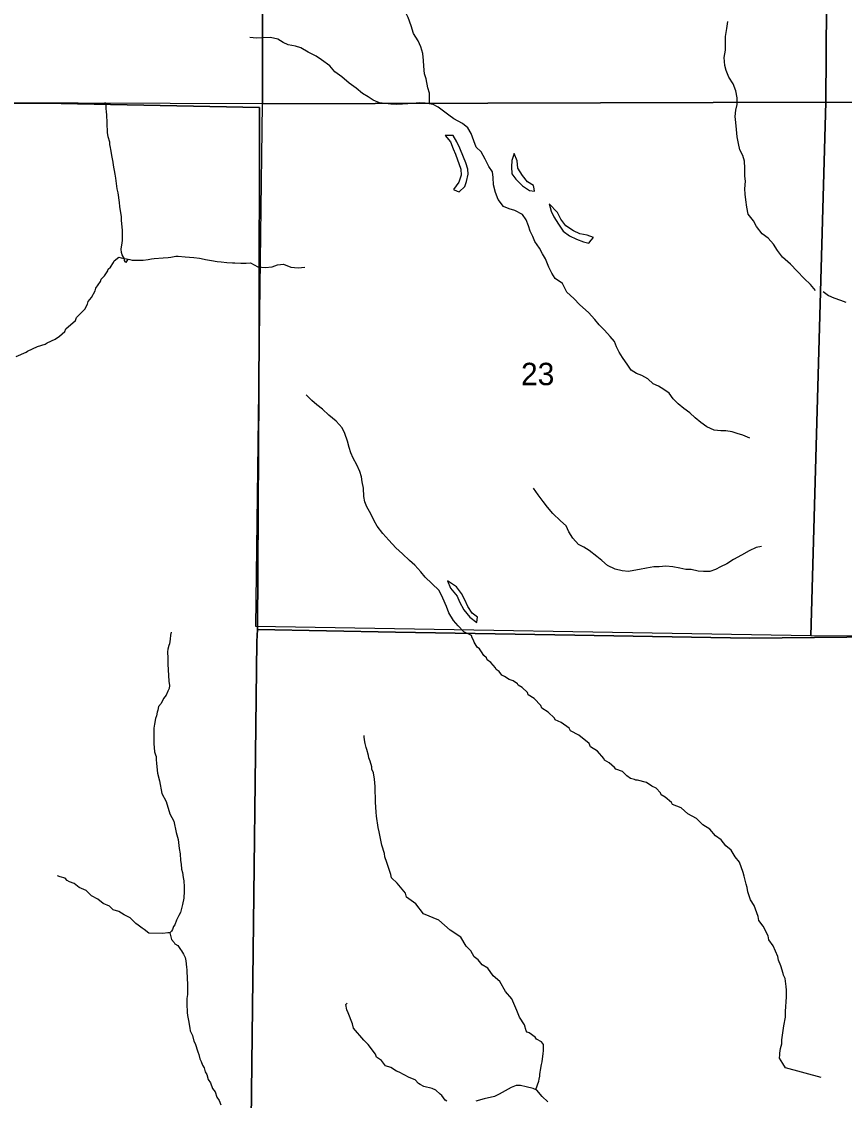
# Model space of a CAD drawing. Extents: x -10 to 158, y 8 to 33.
# Drawn here: x -6.102 to -4.565, y 18.808 to 20.825 of the extents above; entities that cross this region are included whole.
import ezdxf

# ---------------------------------------------------------------- set-up
doc = ezdxf.new("R2010")
doc.units = 0
for name, color, linetype in [('GM_X_Corporation', 7, 'Continuous'), ('GM_X_Minor_Lake', 7, 'Continuous'), ('GM_X_Minor_River', 7, 'Continuous'), ('GM_X_Section_Text', 7, 'Continuous')]:
    doc.layers.add(name, color=color, linetype=linetype)

msp = doc.modelspace()

# ---------------------------------------------------------------- linework, layer by layer
at = {"layer": 'GM_X_Corporation'}
for points in [[(-6.5893, 20.6717), (-6.0595, 20.6729), (-5.6577, 20.6646), (-5.6585, 20.2456), (-5.6615, 19.6886), (-5.4035, 19.6838), (-5.0683, 19.6778), (-4.7415, 19.6726), (-4.3178, 19.6768), (-3.8866, 19.6713), (-3.6094, 19.6717), (-3.6048, 19.1662), (-3.4794, 19.161), (-2.9914, 19.1544), (-2.9914, 22.8183), (-9.7914, 22.8183)], [(-6.5893, 20.6717), (-6.0595, 20.6729), (-5.6577, 20.6646), (-5.6585, 20.2456), (-5.6615, 19.6886), (-5.4035, 19.6838), (-5.0683, 19.6778), (-4.7415, 19.6726), (-4.3178, 19.6768), (-3.8866, 19.6713), (-3.6094, 19.6717), (-3.5966, 20.453), (-3.5964, 20.4615), (-3.5852, 21.1498), (-3.5851, 21.1507), (-3.5803, 22.8183), (-9.7914, 22.8183)], [(-2.9914, 16.0183), (-2.9914, 19.1544), (-3.4794, 19.161), (-3.6048, 19.1662), (-3.6094, 19.6717), (-3.8866, 19.6713), (-4.3178, 19.6768), (-4.7415, 19.6726), (-5.0683, 19.6778), (-5.4035, 19.6838), (-5.6615, 19.6886), (-5.6585, 20.2456), (-5.6577, 20.6646), (-6.0595, 20.6729), (-6.5893, 20.6717)], [(-5.6789, 18.2975), (-5.6625, 19.6663), (-5.6615, 19.6886), (-5.6585, 20.2456), (-5.6577, 20.6646), (-6.0595, 20.6729), (-6.5893, 20.6717)], [(-3.613, 18.695), (-3.6159, 19.0246), (-3.6048, 19.1662), (-3.6094, 19.6717), (-3.8866, 19.6713), (-4.3178, 19.6768), (-4.7415, 19.6726), (-5.0683, 19.6778), (-5.4035, 19.6838), (-5.6615, 19.6886), (-5.6625, 19.6663), (-5.6789, 18.2975)]]:
    msp.add_lwpolyline(points, dxfattribs=at)
for points in [[(-6.6779, 21.6901), (-5.6534, 21.6805), (-5.6522, 20.6713), (-6.6871, 20.6751)], [(-4.5923, 21.6703), (-4.5996, 20.6749), (-5.6522, 20.6713), (-5.6534, 21.6805)], [(-3.5861, 21.6664), (-3.5893, 21.101), (-3.5927, 20.6663), (-4.5996, 20.6749), (-4.5923, 21.6703)], [(-5.6522, 20.6713), (-4.5996, 20.6749), (-4.6276, 19.6769), (-5.6649, 19.6943)], [(-3.5927, 20.6663), (-3.5967, 20.1095), (-3.6012, 19.6737), (-4.6276, 19.6769), (-4.5996, 20.6749)]]:
    msp.add_lwpolyline(points, close=True, dxfattribs=at)
at = {"layer": 'GM_X_Minor_Lake'}
for points in [[(-5.3108, 20.6127), (-5.3008, 20.6007), (-5.2957, 20.5875), (-5.2914, 20.5777), (-5.2816, 20.5493), (-5.2811, 20.5383), (-5.2855, 20.5254), (-5.2952, 20.5112), (-5.2885, 20.5083)], [(-5.2885, 20.5083), (-5.2849, 20.5068), (-5.274, 20.5168), (-5.2707, 20.5263), (-5.2675, 20.54), (-5.2683, 20.5495), (-5.2723, 20.5612), (-5.2766, 20.5721), (-5.2832, 20.5888), (-5.289, 20.6005), (-5.296, 20.6125), (-5.3108, 20.6127)], [(-5.1815, 20.5789), (-5.1863, 20.5659), (-5.1869, 20.5538), (-5.186, 20.5405), (-5.1787, 20.5307), (-5.166, 20.518), (-5.1534, 20.5094), (-5.1439, 20.508), (-5.1446, 20.5128)], [(-5.1446, 20.5128), (-5.1455, 20.5189), (-5.1566, 20.526), (-5.1662, 20.5377), (-5.1751, 20.5512), (-5.176, 20.5653), (-5.1815, 20.5789)], [(-5.1167, 20.4847), (-5.1124, 20.4708), (-5.1077, 20.4602), (-5.0989, 20.4466), (-5.09, 20.4338), (-5.0785, 20.4245), (-5.0656, 20.4185), (-5.0522, 20.4134), (-5.0423, 20.4108), (-5.0377, 20.4166)], [(-5.0377, 20.4166), (-5.0337, 20.4215), (-5.0456, 20.4263), (-5.0592, 20.4288), (-5.0707, 20.4344), (-5.0852, 20.4434), (-5.0948, 20.4561), (-5.101, 20.4686), (-5.1167, 20.4847)], [(-5.3066, 19.7793), (-5.3008, 19.7661), (-5.2884, 19.7507), (-5.2842, 19.7405), (-5.2756, 19.7251), (-5.2645, 19.7115), (-5.2515, 19.7018), (-5.2507, 19.7075)], [(-5.2507, 19.7075), (-5.2501, 19.7117), (-5.26, 19.7192), (-5.2681, 19.7316), (-5.274, 19.744), (-5.2802, 19.7561), (-5.2898, 19.7685), (-5.3066, 19.7793)]]:
    msp.add_lwpolyline(points, dxfattribs=at)
at = {"layer": 'GM_X_Minor_River'}
for points in [[(-5.3399, 20.6716), (-5.3401, 20.6913), (-5.3429, 20.7015), (-5.3461, 20.7182), (-5.3496, 20.728), (-5.3509, 20.742), (-5.351, 20.7527), (-5.3523, 20.7659), (-5.3562, 20.7784), (-5.3613, 20.7893), (-5.3698, 20.8033), (-5.3745, 20.8176), (-5.38, 20.8328), (-5.3877, 20.8479), (-5.3947, 20.8611), (-5.4047, 20.8708), (-5.4143, 20.8806), (-5.4273, 20.8929)], [(-4.6186, 20.3223), (-4.6279, 20.3338), (-4.6398, 20.345), (-4.6528, 20.3589), (-4.6655, 20.3717), (-4.68, 20.3848), (-4.6896, 20.3976), (-4.697, 20.4093), (-4.7073, 20.4206), (-4.7184, 20.4288), (-4.7288, 20.4423), (-4.7342, 20.4529), (-4.7446, 20.4653), (-4.747, 20.4785), (-4.7491, 20.4922), (-4.75, 20.5024), (-4.7505, 20.5126), (-4.7495, 20.5267), (-4.7504, 20.5365), (-4.7505, 20.5513), (-4.7514, 20.5646), (-4.7546, 20.5752), (-4.76, 20.5858), (-4.7624, 20.5975), (-4.7648, 20.6096), (-4.7661, 20.6236), (-4.7678, 20.6369), (-4.7687, 20.6482), (-4.7673, 20.6596), (-4.7651, 20.6703), (-4.7649, 20.6828), (-4.7673, 20.6957), (-4.7728, 20.7089), (-4.7805, 20.7213), (-4.7856, 20.7338), (-4.788, 20.7436), (-4.7893, 20.758), (-4.7868, 20.7721), (-4.7871, 20.7975), (-4.7846, 20.8123), (-4.7825, 20.8256)], [(-4.7415, 20.0461), (-4.7543, 20.0517), (-4.765, 20.055), (-4.7745, 20.0583), (-4.7863, 20.0604), (-4.7957, 20.0603), (-4.8079, 20.0613), (-4.8216, 20.0673), (-4.8331, 20.0755), (-4.8438, 20.0845), (-4.8534, 20.0935), (-4.8648, 20.1021), (-4.8752, 20.1107), (-4.8847, 20.1197), (-4.8924, 20.1306), (-4.902, 20.1377), (-4.9119, 20.1437), (-4.9222, 20.1481), (-4.9318, 20.1571), (-4.9432, 20.1638), (-4.9531, 20.1675), (-4.9631, 20.1735), (-4.9696, 20.1832), (-4.9796, 20.1972), (-4.9858, 20.207), (-4.9905, 20.2172), (-4.994, 20.227), (-5.0025, 20.2368), (-5.0132, 20.2484), (-5.0232, 20.2582), (-5.0312, 20.2683), (-5.0428, 20.2815), (-5.0588, 20.2957), (-5.0704, 20.3073), (-5.0834, 20.3197), (-5.0915, 20.3359), (-5.1049, 20.3449), (-5.1111, 20.3547), (-5.1173, 20.3664), (-5.1231, 20.3815), (-5.1286, 20.3913), (-5.1347, 20.4015), (-5.1432, 20.4139), (-5.1471, 20.4237), (-5.1522, 20.4335), (-5.1553, 20.4437), (-5.1592, 20.4547), (-5.1665, 20.4645), (-5.1807, 20.4723), (-5.1909, 20.4752), (-5.2016, 20.4796), (-5.212, 20.4928), (-5.217, 20.506), (-5.2206, 20.5204), (-5.2208, 20.5341), (-5.2224, 20.5443), (-5.2294, 20.5544), (-5.2359, 20.568), (-5.2433, 20.5816), (-5.2529, 20.5906), (-5.2572, 20.6023), (-5.2619, 20.6163), (-5.2681, 20.6265), (-5.2784, 20.6351), (-5.2944, 20.6433), (-5.304, 20.6507), (-5.3139, 20.6582), (-5.3239, 20.6653), (-5.3334, 20.6705), (-5.3482, 20.673), (-5.3592, 20.6733), (-5.3706, 20.672), (-5.3804, 20.6715), (-5.3907, 20.671), (-5.4009, 20.6702), (-5.4126, 20.6708), (-5.4229, 20.6722), (-5.4335, 20.6732), (-5.4453, 20.6784), (-5.4549, 20.6844), (-5.4652, 20.6911), (-5.4774, 20.7008), (-5.4904, 20.7105), (-5.5038, 20.7222), (-5.5172, 20.7315), (-5.5264, 20.7428), (-5.5417, 20.7536), (-5.552, 20.7607), (-5.5669, 20.7685), (-5.5803, 20.7763), (-5.5902, 20.7796), (-5.6042, 20.7821), (-5.6137, 20.7862), (-5.6233, 20.7926), (-5.6373, 20.7954), (-5.6536, 20.7949), (-5.6635, 20.7944), (-5.676, 20.7954)], [(-5.904, 20.381), (-5.9074, 20.3748), (-5.9098, 20.3789), (-5.9102, 20.3816), (-5.9145, 20.3891), (-5.9154, 20.3933), (-5.9162, 20.4001), (-5.9142, 20.4115), (-5.9139, 20.4161), (-5.9137, 20.4294), (-5.9138, 20.4355), (-5.9156, 20.4537), (-5.9158, 20.4605), (-5.9191, 20.4798), (-5.9196, 20.4874), (-5.9219, 20.5052), (-5.9235, 20.5124), (-5.9261, 20.5325), (-5.9278, 20.5401), (-5.9307, 20.5571), (-5.9312, 20.5625), (-5.9337, 20.575), (-5.9345, 20.5795), (-5.9354, 20.5863), (-5.9362, 20.5897), (-5.9375, 20.5954), (-5.9375, 20.6), (-5.9404, 20.6098), (-5.9416, 20.6178), (-5.9417, 20.6212), (-5.9423, 20.6322), (-5.9427, 20.6356), (-5.943, 20.6515), (-5.9435, 20.6561), (-5.9443, 20.6633), (-5.9444, 20.6686), (-5.9464, 20.6739)], [(-6.1128, 20.1991), (-6.094, 20.207), (-6.0914, 20.2093), (-6.0725, 20.2179), (-6.0585, 20.222), (-6.0544, 20.2247), (-6.0397, 20.2317), (-6.0315, 20.2372), (-6.0214, 20.2461), (-6.0196, 20.2507), (-6.0016, 20.2662), (-5.9998, 20.2719), (-5.9845, 20.2877), (-5.979, 20.2969), (-5.9779, 20.3019), (-5.972, 20.3096), (-5.9646, 20.3222), (-5.9636, 20.3272), (-5.9547, 20.3391), (-5.9536, 20.3437), (-5.9476, 20.3502), (-5.9413, 20.3594), (-5.9406, 20.3625), (-5.9365, 20.3663), (-5.9306, 20.3748), (-5.9295, 20.3782), (-5.9209, 20.3848), (-5.9163, 20.3838), (-5.9003, 20.3802), (-5.8958, 20.3791), (-5.8753, 20.3795), (-5.8658, 20.3804), (-5.8594, 20.382), (-5.8544, 20.3825), (-5.8378, 20.3839), (-5.8287, 20.3844), (-5.8237, 20.3848), (-5.8173, 20.3861), (-5.8143, 20.3865), (-5.8097, 20.3866), (-5.7968, 20.3856), (-5.7808, 20.3844), (-5.7702, 20.383), (-5.7671, 20.3823), (-5.7587, 20.3805), (-5.7477, 20.3788), (-5.7367, 20.3767), (-5.7294, 20.3761), (-5.7188, 20.3751), (-5.7081, 20.3745), (-5.7036, 20.3742), (-5.6926, 20.3736), (-5.6857, 20.3737), (-5.6827, 20.3738), (-5.6747, 20.3743), (-5.6607, 20.3665)], [(-5.6607, 20.3665), (-5.6469, 20.3655), (-5.634, 20.3668), (-5.6242, 20.3707), (-5.6128, 20.3716), (-5.5991, 20.3664), (-5.5858, 20.3651), (-5.5729, 20.3663)], [(-4.6045, 20.3205), (-4.5943, 20.3132), (-4.5844, 20.3091), (-4.5718, 20.3047), (-4.5622, 20.3007)], [(-5.2759, 19.6841), (-5.2863, 19.6954), (-5.2951, 19.7055), (-5.3036, 19.7198), (-5.3083, 19.7319), (-5.3149, 19.747), (-5.3219, 19.7617), (-5.3357, 19.7745), (-5.348, 19.7865), (-5.3561, 19.7966), (-5.3676, 19.8086), (-5.3775, 19.8176), (-5.3906, 19.83), (-5.4028, 19.8416), (-5.4159, 19.8559), (-5.4274, 19.8683), (-5.4378, 19.8819), (-5.4432, 19.892), (-5.4498, 19.9049), (-5.4571, 19.9177), (-5.461, 19.9275), (-5.4627, 19.9373), (-5.4632, 19.9529), (-5.4656, 19.9646), (-5.4669, 19.9741), (-5.47, 19.9839), (-5.4759, 19.9968), (-5.4824, 20.0088), (-5.4871, 20.019), (-5.4903, 20.0288), (-5.493, 20.041), (-5.4985, 20.0553), (-5.5032, 20.0659), (-5.5143, 20.0779), (-5.5281, 20.0895), (-5.5403, 20.1004), (-5.5507, 20.109), (-5.5602, 20.1169), (-5.5706, 20.1274)], [(-4.7198, 19.8436), (-4.7296, 19.8418), (-4.7428, 19.836), (-4.7567, 19.8278), (-4.7721, 19.8193), (-4.7846, 19.8116), (-4.7959, 19.8058), (-4.8057, 19.8011), (-4.8162, 19.7968), (-4.828, 19.7971), (-4.8379, 19.7977), (-4.8512, 19.8006), (-4.861, 19.8009), (-4.872, 19.8031), (-4.8853, 19.8056), (-4.8986, 19.8069), (-4.9111, 19.8057), (-4.9206, 19.8056), (-4.9346, 19.8035), (-4.9475, 19.8007), (-4.958, 19.7991), (-4.9679, 19.7971), (-4.9797, 19.7985), (-4.9933, 19.8017), (-5.0074, 19.8084), (-5.0178, 19.8174), (-5.0273, 19.8253), (-5.0415, 19.8365), (-5.0514, 19.8428), (-5.0613, 19.8477), (-5.0721, 19.8597), (-5.0794, 19.8714), (-5.0849, 19.8823), (-5.0952, 19.8921), (-5.1094, 19.9056), (-5.1194, 19.9176), (-5.1278, 19.9281), (-5.1371, 19.9405), (-5.1456, 19.9526)], [(-5.8226, 19.6835), (-5.8244, 19.6778), (-5.825, 19.6706), (-5.826, 19.6618), (-5.8275, 19.6584), (-5.8289, 19.6519), (-5.8295, 19.6466), (-5.8293, 19.6348), (-5.8288, 19.6238), (-5.828, 19.6025), (-5.8271, 19.5919), (-5.8258, 19.584), (-5.8265, 19.5782), (-5.8294, 19.5733), (-5.8323, 19.566), (-5.8375, 19.5598), (-5.8415, 19.5503), (-5.8464, 19.5449), (-5.8478, 19.5376), (-5.8492, 19.5338), (-5.8503, 19.5273), (-5.8521, 19.5224), (-5.8538, 19.5113), (-5.8552, 19.5041), (-5.8553, 19.4912), (-5.855, 19.4752), (-5.854, 19.46), (-5.8524, 19.454), (-5.8512, 19.451), (-5.8511, 19.4453), (-5.8502, 19.4381), (-5.8484, 19.4199), (-5.8447, 19.4059), (-5.8401, 19.382), (-5.8323, 19.3669), (-5.8251, 19.3439), (-5.8176, 19.3303), (-5.8134, 19.3087), (-5.8098, 19.2962), (-5.808, 19.2788), (-5.8059, 19.2689), (-5.8053, 19.2568), (-5.8044, 19.25), (-5.8035, 19.2405), (-5.8019, 19.234), (-5.8006, 19.2249), (-5.799, 19.2189), (-5.7984, 19.2075), (-5.7986, 19.1995), (-5.7992, 19.1862), (-5.8016, 19.1744), (-5.8052, 19.1595), (-5.8085, 19.1538), (-5.8096, 19.1511), (-5.8129, 19.145), (-5.8161, 19.1362), (-5.8184, 19.1331), (-5.8205, 19.1278), (-5.822, 19.1247), (-5.8254, 19.1216), (-5.8288, 19.1215), (-5.8383, 19.1203), (-5.8648, 19.121), (-5.8733, 19.1277), (-5.8768, 19.1299), (-5.8848, 19.1359), (-5.8887, 19.1388), (-5.8995, 19.1497), (-5.9106, 19.1552), (-5.9206, 19.1611), (-5.9313, 19.1644), (-5.9382, 19.1715), (-5.9501, 19.1762), (-5.9601, 19.1844), (-5.9716, 19.1903), (-5.982, 19.2008), (-5.995, 19.2063), (-6.0043, 19.2134), (-6.013, 19.2167), (-6.0173, 19.2193), (-6.0211, 19.2234), (-6.0303, 19.2263), (-6.0356, 19.2281)], [(-5.2618, 19.6772), (-5.2759, 19.6841)], [(-4.6081, 18.8509), (-4.6748, 18.8688), (-4.6794, 18.8771), (-4.6859, 18.8873), (-4.6852, 18.893), (-4.6853, 18.8961), (-4.6839, 18.9052), (-4.6818, 18.914), (-4.6815, 18.9212), (-4.6778, 18.9475), (-4.6747, 18.9635), (-4.6745, 18.9741), (-4.6727, 19.0015), (-4.6729, 19.0144), (-4.6734, 19.0212), (-4.6756, 19.036), (-4.6783, 19.0421), (-4.6791, 19.0455), (-4.6832, 19.0598), (-4.6879, 19.07), (-4.6892, 19.0768), (-4.6975, 19.0972), (-4.706, 19.1085), (-4.7073, 19.1157), (-4.7167, 19.1338), (-4.7245, 19.1443), (-4.7258, 19.1519), (-4.7333, 19.1726), (-4.7404, 19.1828), (-4.7452, 19.1983), (-4.7461, 19.2063), (-4.7481, 19.2123), (-4.7518, 19.2274), (-4.7541, 19.2339), (-4.7609, 19.2535), (-4.7687, 19.2633), (-4.7761, 19.2761), (-4.7861, 19.2839), (-4.7947, 19.2951), (-4.8058, 19.3026), (-4.8159, 19.3153), (-4.829, 19.3231), (-4.8409, 19.3354), (-4.857, 19.3436), (-4.8698, 19.3551), (-4.8858, 19.3613), (-4.8878, 19.3651), (-4.8993, 19.3748), (-4.907, 19.3796), (-4.9082, 19.383), (-4.9163, 19.3916), (-4.9247, 19.3957), (-4.9344, 19.4027), (-4.9511, 19.4067), (-4.9545, 19.407), (-4.9572, 19.4081), (-4.9641, 19.4102), (-4.971, 19.4151), (-4.9791, 19.4229), (-4.9921, 19.4277), (-4.9941, 19.4307), (-5.0045, 19.4392), (-5.0129, 19.444), (-5.0145, 19.4474), (-5.0261, 19.4609), (-5.0391, 19.4695), (-5.0419, 19.4755), (-5.0608, 19.4912), (-5.0765, 19.4993), (-5.0788, 19.5042), (-5.0942, 19.5149), (-5.1049, 19.5197), (-5.1065, 19.5227), (-5.1181, 19.5339), (-5.13, 19.5417), (-5.132, 19.5466), (-5.1443, 19.5597), (-5.1555, 19.5664), (-5.1571, 19.5706), (-5.1667, 19.5799), (-5.1744, 19.5843), (-5.1756, 19.587), (-5.1836, 19.5929), (-5.1909, 19.5951), (-5.1997, 19.601), (-5.2051, 19.6032), (-5.2101, 19.61), (-5.2155, 19.6141), (-5.2167, 19.6171), (-5.2252, 19.6269), (-5.2321, 19.6321), (-5.2333, 19.6355), (-5.2384, 19.6399), (-5.243, 19.6467), (-5.2469, 19.6527), (-5.2512, 19.6557), (-5.2527, 19.6587), (-5.2563, 19.6647), (-5.2575, 19.6689), (-5.2602, 19.673), (-5.2618, 19.6772)], [(-5.1416, 18.8282), (-5.1354, 18.8437), (-5.135, 18.8479), (-5.134, 18.8533), (-5.1341, 18.8563), (-5.1334, 18.8609), (-5.1323, 18.8647), (-5.1306, 18.8754), (-5.1295, 18.8799), (-5.1275, 18.8955), (-5.1269, 18.9009), (-5.1271, 18.9126), (-5.1306, 18.9175), (-5.1401, 18.9227), (-5.1425, 18.9265), (-5.154, 18.9343), (-5.1574, 18.9357), (-5.1594, 18.9383), (-5.1626, 18.9493), (-5.1716, 18.9636), (-5.1771, 18.9764), (-5.1859, 18.998), (-5.1982, 19.0114), (-5.2084, 19.0303), (-5.2212, 19.0411), (-5.2309, 19.055), (-5.2416, 19.0617), (-5.249, 19.0707), (-5.2567, 19.0766), (-5.2626, 19.0875), (-5.2715, 19.0965), (-5.2812, 19.1135), (-5.3016, 19.1261), (-5.3228, 19.1451), (-5.3511, 19.1572), (-5.3658, 19.1756), (-5.3828, 19.1878), (-5.3852, 19.1954), (-5.4003, 19.2142), (-5.4111, 19.2243), (-5.4123, 19.2307), (-5.4196, 19.2526), (-5.4235, 19.2636), (-5.4244, 19.27), (-5.4289, 19.2855), (-5.4305, 19.2916), (-5.4342, 19.3101), (-5.4359, 19.3185), (-5.4389, 19.3393), (-5.4398, 19.3473), (-5.4409, 19.3655), (-5.441, 19.372), (-5.4416, 19.3883), (-5.4418, 19.3947), (-5.4428, 19.4088), (-5.4445, 19.4205), (-5.4476, 19.4277), (-5.4481, 19.4319), (-5.4509, 19.4425), (-5.4533, 19.4489), (-5.4538, 19.4531), (-5.457, 19.464), (-5.4586, 19.4678), (-5.4602, 19.4757), (-5.4611, 19.4788), (-5.462, 19.4871), (-5.4624, 19.4901)], [(-5.8254, 19.1216), (-5.8225, 19.1087), (-5.8175, 19.1035), (-5.8159, 19.1009), (-5.8105, 19.0979), (-5.8055, 19.0904), (-5.8035, 19.0878), (-5.7996, 19.0814), (-5.7965, 19.0753), (-5.7956, 19.0689), (-5.7943, 19.0571), (-5.7938, 19.0522), (-5.7927, 19.0344), (-5.7926, 19.0271), (-5.7926, 19.0062), (-5.7936, 18.9986), (-5.7935, 18.9888), (-5.7928, 18.9724), (-5.7923, 18.9667), (-5.7907, 18.9576), (-5.7877, 18.9432), (-5.7873, 18.9379), (-5.7833, 18.9293), (-5.7805, 18.919), (-5.7781, 18.9145), (-5.7761, 18.9085), (-5.7746, 18.9047), (-5.7733, 18.8986), (-5.7709, 18.8937), (-5.7693, 18.8858), (-5.7665, 18.8805), (-5.7641, 18.8737), (-5.7614, 18.8692), (-5.7594, 18.8616), (-5.7563, 18.8564), (-5.7534, 18.8469), (-5.7495, 18.8409), (-5.7459, 18.8303), (-5.7409, 18.8243), (-5.7373, 18.8141), (-5.733, 18.8081), (-5.7302, 18.7998)], [(-5.3074, 18.8068), (-5.3105, 18.8087), (-5.3171, 18.8173), (-5.3198, 18.8196), (-5.3283, 18.8274), (-5.3348, 18.8303), (-5.3504, 18.8339), (-5.3577, 18.838), (-5.3604, 18.8394), (-5.367, 18.8466), (-5.3781, 18.8509), (-5.3965, 18.8609), (-5.4018, 18.8627), (-5.4122, 18.8694), (-5.4225, 18.8726), (-5.4299, 18.8828), (-5.4391, 18.8891), (-5.4411, 18.8944), (-5.4547, 18.9124), (-5.4628, 18.9206), (-5.4818, 18.9431), (-5.4838, 18.9511), (-5.4921, 18.9715), (-5.4945, 18.9775), (-5.4966, 18.9874), (-5.494, 18.9901)], [(-5.1191, 18.8056), (-5.1295, 18.815), (-5.1396, 18.8273), (-5.1461, 18.8303), (-5.1595, 18.8335), (-5.1698, 18.836), (-5.1781, 18.8359), (-5.1872, 18.8323), (-5.1932, 18.8292), (-5.2097, 18.8198), (-5.2188, 18.8155), (-5.238, 18.811), (-5.2535, 18.8065)]]:
    msp.add_lwpolyline(points, dxfattribs=at)

# ---------------------------------------------------------------- texts
at = {"layer": 'GM_X_Section_Text'}
msp.add_text('23', height=0.04186, rotation=0, dxfattribs=at).set_placement((-5.169, 20.1455))

doc.saveas('drawing.dxf')
